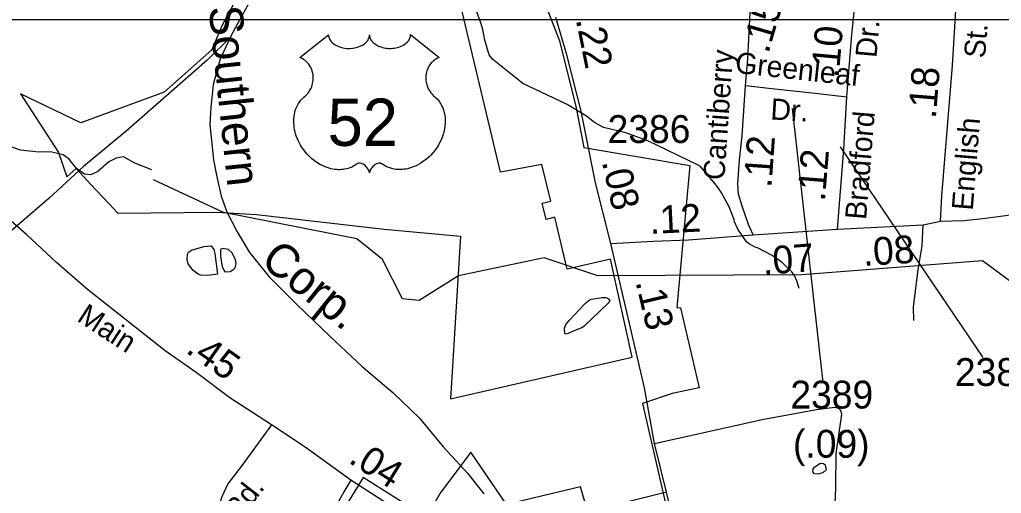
# Model space of a CAD drawing. Extents: x 1473865 to 1648260, y 639067 to 773536.
# Drawn here: x 1572849 to 1577256, y 676546 to 678674 of the extents above; entities that cross this region are included whole.
import ezdxf

# ---------------------------------------------------------------- set-up
doc = ezdxf.new("R2010")
doc.units = 0
for name, color, linetype in [('Exist Boundary Political City Limit New', 7, 'Continuous'), ('Exist Hydrographic Creek Single Shore', 7, 'Continuous'), ('Exist Hydrographic Misc Water Feature', 7, 'Continuous'), ('Exist Railroad Mainline', 7, 'Continuous'), ('Exist Railroad Mainline Label', 7, 'Continuous'), ('Exist Railroad Siding', 7, 'Continuous'), ('Exist Road Non-System Type 51', 7, 'Continuous'), ('Exist Road Non-System Type 51 Label', 7, 'Continuous'), ('Exist Road Primary US Attributed', 7, 'Continuous'), ('Exist Road Primary US Mileage Hundredths English Label', 7, 'Continuous'), ('Exist Road Primary US Shield CELL', 7, 'Continuous'), ('Exist Road Primary US Shield Number Label', 7, 'Continuous'), ('Exist Road Secondary Mileage Hundredths English Label', 7, 'Continuous'), ('Exist Road Secondary Type 51 Attributed', 7, 'Continuous'), ('Exist Road Secondary Type 51 Label', 7, 'Continuous'), ('Exist Road Secondary Type 51 Number Label', 7, 'Continuous'), ('Map Preparation Boundary City Limit Buffer Line', 7, 'Continuous'), ('Map Preparation Inset Cut Line', 7, 'Continuous')]:
    doc.layers.add(name, color=color, linetype=linetype)

msp = doc.modelspace()

# ---------------------------------------------------------------- linework, layer by layer
at = {"layer": 'Exist Boundary Political City Limit New'}
for points in [[(1575191.1, 678788.2), (1575271.8, 678579.4), (1575346.8, 678278.1), (1575381.9, 678098.8), (1575856.6, 678019.3), (1575799.1, 677381.2), (1575815.4, 677379.2), (1575899.5, 677020.1), (1575778, 676994.1), (1575644.1, 676949.3), (1575834.6, 676122.4)], [(1573826.4, 678778.2), (1573756.6, 678646.4), (1573712.2, 678537.6), (1573497.8, 678347.8), (1573123.2, 678210.8), (1572852.2, 678340.4), (1573022.5, 678077.4), (1573061.2, 677968.1), (1573102.2, 678005), (1573167.5, 677935.4), (1573249, 677848.6), (1573290.1, 677804.8), (1573733.4, 677809.7), (1573911.5, 677798.1), (1574484.9, 677732.2), (1574828, 677701.8), (1574783.1, 676971.3), (1575598.1, 677157.8), (1575501.8, 677597.7), (1575306.1, 677552.5), (1575251.1, 677786), (1575212.2, 677776.8), (1575195, 677849.8), (1575233.9, 677859), (1575192.5, 678022.6), (1575007, 677989.1)], [(1575007, 677989.1), (1574826.8, 678748.2)], [(1575394.9, 676477.9), (1575367.1, 676575), (1575034.2, 676495.4), (1574874.1, 676731.3), (1574736.9, 676547.2), (1574568, 676251.5)], [(1574561.4, 676509.2), (1574390.2, 676617.7), (1574269.9, 676419.6)]]:
    msp.add_lwpolyline(points, dxfattribs=at)
at = {"layer": 'Exist Hydrographic Creek Single Shore'}
msp.add_lwpolyline([(1579950.7, 677875.8), (1579674.7, 677838.7), (1579481.6, 677740.9), (1579006.6, 677730.7), (1578938.7, 677673), (1578870.7, 677556.2), (1578769.7, 677476.2), (1578543.6, 677421.8), (1578341.7, 677314.1), (1578132.7, 677285.6), (1577950.6, 677322.1), (1577841.6, 677298.1), (1577549.6, 677310.5), (1577170.7, 677590.6), (1576360.7, 677528.2), (1575443.7, 677523.7), (1575203.6, 677604), (1574818.7, 677523.3), (1574641.7, 677411.9), (1574566.7, 677420), (1574477.7, 677595.7), (1574362.6, 677690), (1573763.7, 677807.1), (1573449.6, 677954.6)], dxfattribs=at)
at = {"layer": 'Exist Hydrographic Misc Water Feature'}
for points in [[(1576347.7, 677466.5), (1576338.1, 677501), (1576326.4, 677525.1), (1576314.6, 677541.3), (1576273, 677581.8), (1576227.4, 677614.3), (1576163.7, 677647.1), (1576149.8, 677651.3), (1576119.9, 677667.6), (1576112, 677675.7), (1576072.7, 677732.1), (1576056.1, 677768.8), (1576057.1, 677772.3), (1576033.7, 677832.6), (1575998.4, 677899), (1575976.8, 677929.3), (1575923.5, 677993.9), (1575905.6, 678014.1), (1575891.8, 678022.3), (1575668.8, 678128.9), (1575569.3, 678166), (1575469.4, 678189.2), (1575429.7, 678211.7), (1575393.9, 678240.1), (1575306.6, 678293.1), (1575218.9, 678334.1), (1575107.5, 678387.4), (1574972.7, 678495), (1574956.9, 678515.2), (1574937.6, 678581.4), (1574928.2, 678629.6), (1574918.4, 678659.6), (1574883.6, 678758.1)], [(1573708.4, 677657.6), (1573720.7, 677641.6), (1573724.5, 677623.5), (1573737.3, 677531.2), (1573727.5, 677529.5), (1573693.4, 677523.9), (1573661.4, 677526.2), (1573649.5, 677530.4), (1573625.7, 677548.6), (1573606, 677576.9), (1573600.1, 677597), (1573602.4, 677620.9), (1573606.5, 677628.9), (1573620.6, 677638.7), (1573674.9, 677654.1), (1573708.4, 677657.6)], [(1573770.5, 677540.7), (1573793.6, 677542.7), (1573809.8, 677552.5), (1573815.9, 677558.4), (1573820.1, 677578.4), (1573818.2, 677594.4), (1573802.5, 677626.6), (1573786.7, 677640.8), (1573758.7, 677645.1), (1573750.7, 677641.2), (1573750.3, 677611.2), (1573757.8, 677563.1), (1573770.5, 677540.7)], [(1575340.5, 677277.3), (1575303.2, 677261), (1575296.5, 677263.3), (1575295.5, 677266.7), (1575294.5, 677282.4), (1575294.5, 677287.5), (1575295.8, 677292.5), (1575298.6, 677299.7), (1575306.6, 677312), (1575316.4, 677324.3), (1575384, 677395.7), (1575389.8, 677401.2), (1575394.3, 677405.1), (1575397.7, 677407.9), (1575403.3, 677411.8), (1575414.1, 677417.8), (1575454.1, 677424), (1575463.6, 677425), (1575480.4, 677425.3), (1575488.2, 677423), (1575495.5, 677418.9), (1575497.6, 677412.2), (1575490.8, 677400.5), (1575383.4, 677296.4), (1575375.4, 677290.4), (1575340.5, 677277.3)], [(1576442.7, 676681.5), (1576457.1, 676679.6), (1576465, 676673.5), (1576468.8, 676651.4), (1576454.7, 676637.6), (1576432.5, 676631.8), (1576416.5, 676634), (1576408.6, 676642.1), (1576410.8, 676656.1), (1576416.9, 676664), (1576442.7, 676681.5)]]:
    msp.add_lwpolyline(points, dxfattribs=at)
at = {"layer": 'Exist Railroad Mainline'}
for points in [[(1573470.9, 680271.4), (1573544.6, 680244.7), (1573663.8, 680173.2), (1573745.1, 680106.4), (1573836.3, 680015.3), (1573919.2, 679908.4), (1573982.2, 679809.6), (1574028.9, 679697), (1574056, 679610.8), (1574075.1, 679524.6), (1574087.9, 679418.3), (1574089, 679324.2), (1574084.1, 679238.3), (1574067.4, 679162.4), (1574044.6, 679094.6), (1574003.5, 679003.2), (1573930.1, 678863.8), (1573876.8, 678744.5), (1573829.9, 678661), (1573793.1, 678593.3)], [(1573793.1, 678593.3), (1573748.2, 678495.7), (1573717, 678382.1), (1573706.4, 678280.9), (1573703, 678202.3), (1573719.6, 678044.7), (1573734.5, 677967.8), (1573753.7, 677881.5), (1573778.9, 677811.2), (1573825.7, 677721.2), (1573881.1, 677628), (1573969.3, 677519.2), (1574092.7, 677393.6), (1574243.2, 677249.9), (1574387.8, 677114.4), (1574524.7, 676998.7), (1574643.4, 676883.3), (1574752, 676754), (1574858.9, 676636.8), (1574931.9, 676544.1)]]:
    msp.add_lwpolyline(points, dxfattribs=at)
at = {"layer": 'Exist Railroad Siding'}
msp.add_lwpolyline([(1573793.1, 678593.3), (1573690.1, 678492.5), (1573520.5, 678342.3), (1573326.6, 678172.5), (1573134.9, 678014.5), (1572981.2, 677872.1), (1572817.7, 677731.9), (1572702.7, 677637.2), (1572613.9, 677558.2), (1572533.2, 677505), (1572434.7, 677453.9), (1572342.3, 677415), (1572268.5, 677367.8), (1572158.4, 677344.3), (1572073.4, 677340), (1572011.3, 677336.6), (1571909.4, 677343.9), (1571701.5, 677362.1), (1571503.5, 677376.3), (1571347.7, 677388.1), (1571241.7, 677391.2), (1571167.8, 677418.1), (1571106.2, 677458.8), (1571056.8, 677511.4)], dxfattribs=at)
at = {"layer": 'Exist Road Non-System Type 51'}
for points in [[(1573442.4, 677999.1), (1573366.6, 678029.6), (1573314.7, 678058.1), (1573282.8, 678052.3), (1573248.6, 678034.6), (1573200.3, 677991), (1573168, 677977.2), (1573140, 677979.6), (1573104.4, 678005.9), (1573072.6, 678046.2), (1573044.8, 678066.3), (1572992.8, 678078.8), (1572920.8, 678079.4), (1572852.9, 678088), (1572771, 678116.7), (1572695.3, 678139.4), (1572643.3, 678163.7), (1572607.5, 678194), (1572553.2, 678256.3), (1572525.4, 678270.7), (1572482.3, 678273.2), (1572424.1, 678255.7)], [(1576862.3, 677321.7), (1576861.3, 677383.8), (1576881.9, 677549.4), (1576899.5, 677657.1), (1576904, 677752.1)], [(1575698.4, 676770.5), (1576181.4, 676877.8), (1576426, 676922.3), (1576508.3, 676933.1), (1576528.2, 676926.7), (1576535.3, 676915.9), (1576537.8, 676900.5), (1576513.1, 676724.9), (1576510.8, 676572.8), (1576504.4, 676422.9), (1576479.5, 676231.1), (1576480.4, 676159.1), (1576509.3, 675964.6), (1576514.4, 675900.4), (1576489.3, 675826.9), (1576450.5, 675777.5), (1576433.8, 675733.6), (1576425, 675683.8)], [(1573979.5, 676854.1), (1573848.2, 676673), (1573783.5, 676589.5), (1573757, 676529.8), (1573737.7, 676470.2), (1573735.8, 676425.1), (1573724.2, 676315.8)], [(1574336.1, 676605.7), (1574309, 676559.6), (1574260.3, 676475.6), (1574228.2, 676405.6), (1574203.7, 676343.9), (1574191.2, 676277.9), (1574173.6, 676143), (1574168.2, 676021.1), (1574162.9, 675481.9), (1574155.5, 675316), (1574144.6, 675179.9), (1574121.6, 675064.2)], [(1575753, 676551.7), (1575591.3, 676510.4), (1575435.1, 676475.5), (1575324.8, 676440.5)]]:
    msp.add_lwpolyline(points, dxfattribs=at)
at = {"layer": 'Exist Road Primary US Attributed'}
for points in [[(1575502, 677667.9), (1575434.3, 677941.2), (1575369.2, 678262.3), (1575305.1, 678515.3), (1575255.7, 678684.2)], [(1576045.4, 675256.6), (1576026.3, 675320.8), (1576001.9, 675453), (1575966.8, 675616), (1575929.6, 675792.6), (1575865.6, 676063.6), (1575796.4, 676373), (1575753, 676551.7), (1575698.4, 676770.5), (1575654.2, 677019.3), (1575502, 677667.9)]]:
    msp.add_lwpolyline(points, dxfattribs=at)
at = {"layer": 'Exist Road Primary US Shield CELL'}
msp.add_lwpolyline([(1574235.3, 678606), (1574235.7, 678600.7), (1574237, 678594.4), (1574237.9, 678591.1), (1574240.9, 678584.9), (1574245.8, 678577.5), (1574252.6, 678570.3), (1574260.2, 678564), (1574265.4, 678560.6), (1574274.2, 678555.9), (1574284.1, 678551.7), (1574295.2, 678548.6), (1574306.5, 678546.3), (1574318.9, 678544.9), (1574331.1, 678544.7), (1574344.4, 678545.7), (1574358.9, 678548.5), (1574365.7, 678550.2), (1574373.2, 678552.8), (1574380.2, 678555.7), (1574387.9, 678559.8), (1574394, 678563.7), (1574398.8, 678567.2), (1574405.7, 678573.8), (1574411.1, 678580.5), (1574413.4, 678584.3), (1574415.4, 678588), (1574418.1, 678595.7), (1574418.8, 678599.2), (1574419.4, 678606.3), (1574419.8, 678600.3), (1574420.4, 678596.6), (1574421.4, 678592.9), (1574422.9, 678589.1), (1574425.7, 678583.6), (1574428.7, 678579), (1574434.4, 678572.3), (1574438, 678568.9), (1574441.3, 678566.3), (1574450, 678560.3), (1574460.2, 678555.1), (1574465.2, 678552.9), (1574470.4, 678551.1), (1574476.9, 678549.1), (1574483.7, 678547.5), (1574490.4, 678546.3), (1574497.2, 678545.4), (1574504.2, 678544.8), (1574509.9, 678544.7), (1574516.9, 678544.8), (1574523.3, 678545.1), (1574529.9, 678545.9), (1574537.2, 678547.1), (1574543.1, 678548.4), (1574550.8, 678550.5), (1574557.8, 678553), (1574564, 678555.6), (1574571.9, 678559.8), (1574578.4, 678563.8), (1574583.1, 678567.6), (1574588.7, 678572.8), (1574594, 678578.9), (1574597.1, 678583.4), (1574599.4, 678588.1), (1574601.4, 678592.9), (1574602.7, 678598.1), (1574603.3, 678602.6), (1574603.4, 678606.4), (1574732, 678504), (1574729, 678502.8), (1574722, 678499.4), (1574716.4, 678496.1), (1574707.6, 678489.9), (1574703.8, 678486.5), (1574700, 678482.9), (1574696.5, 678479.1), (1574693.4, 678475.5), (1574689.7, 678470.4), (1574686.3, 678465.2), (1574683.1, 678459.5), (1574680.7, 678454.6), (1574676.7, 678444.2), (1574674.8, 678437.7), (1574673.6, 678432.1), (1574672.1, 678420.7), (1574671.7, 678415.2), (1574671.7, 678409.8), (1574672, 678404.1), (1574672.6, 678398.6), (1574673.5, 678392.9), (1574674.5, 678387.9), (1574676.1, 678381.8), (1574678.3, 678374.6), (1574681.1, 678367.7), (1574687, 678356.5), (1574694.6, 678345.1), (1574700, 678338.8), (1574705.3, 678333.3), (1574713.2, 678326.6), (1574717.5, 678322.8), (1574722.5, 678317.9), (1574730.5, 678308.5), (1574733.8, 678304.1), (1574737.1, 678299.2), (1574740.1, 678294.1), (1574743.2, 678288.6), (1574745.6, 678283.8), (1574750.1, 678272.8), (1574753.4, 678262.1), (1574754.9, 678256.5), (1574757.3, 678243.8), (1574758.2, 678237.6), (1574759.2, 678225.3), (1574759.3, 678210.4), (1574758.1, 678196.3), (1574755.5, 678179.8), (1574753.3, 678169.9), (1574749.9, 678158.4), (1574746.6, 678148.5), (1574740.7, 678133.8), (1574735.5, 678123.2), (1574728.8, 678110.7), (1574724.1, 678103.2), (1574718.7, 678095.1), (1574712, 678085.9), (1574704.1, 678076), (1574694.6, 678065.6), (1574686.9, 678057.9), (1574676.9, 678048.9), (1574670.8, 678043.9), (1574662.2, 678037.4), (1574650.3, 678029.5), (1574638.6, 678022.7), (1574628.7, 678017.6), (1574619.9, 678013.8), (1574608.5, 678009.5), (1574589.5, 678004.3), (1574582.6, 678002.8), (1574574.4, 678001.6), (1574566.7, 678000.8), (1574559.3, 678000.4), (1574549.2, 678000.4), (1574539.3, 678001.1), (1574529.9, 678002.5), (1574520.1, 678004.6), (1574509.8, 678007.6), (1574500.5, 678011.2), (1574491.1, 678015.9), (1574475.2, 678025.9), (1574470.6, 678028.3), (1574468, 678029), (1574461.8, 678029.3), (1574456.1, 678028.1), (1574450.1, 678025.8), (1574446.6, 678023.9), (1574441.8, 678020.7), (1574438.2, 678017.9), (1574433.8, 678013.7), (1574430.7, 678010.2), (1574428.4, 678007.4), (1574423.9, 678000.4), (1574422.4, 677997), (1574420.7, 677992.7), (1574419.2, 677986.3), (1574417.2, 677994.4), (1574414.8, 677999.7), (1574412.1, 678004.3), (1574409.3, 678008.3), (1574404.8, 678013.4), (1574400.7, 678017.3), (1574395.9, 678021.3), (1574390.7, 678024.4), (1574386.6, 678026.5), (1574382.8, 678028), (1574378.1, 678029.1), (1574374.4, 678029.4), (1574371.2, 678029.3), (1574367, 678028.4), (1574361.1, 678024.2), (1574355.6, 678020.4), (1574349.6, 678016.6), (1574342.5, 678012.8), (1574337.3, 678010.4), (1574331, 678008), (1574323.7, 678005.5), (1574315.8, 678003.5), (1574307.7, 678001.9), (1574300.6, 678000.8), (1574292.9, 678000.1), (1574286, 677999.8), (1574278.8, 677999.9), (1574272, 678000.5), (1574264.2, 678001.1), (1574254.5, 678002.6), (1574246.4, 678004.4), (1574237.9, 678006.7), (1574229.2, 678009.4), (1574219.8, 678013), (1574208.1, 678018.1), (1574200, 678022.3), (1574187.2, 678029.6), (1574172.1, 678040), (1574160.8, 678049.2), (1574152.5, 678056.8), (1574140.2, 678069.2), (1574133.1, 678077.4), (1574121.8, 678091.9), (1574114.6, 678102.5), (1574109.9, 678110.3), (1574103.1, 678122.7), (1574099.3, 678130.5), (1574094.5, 678141.9), (1574090.6, 678152.4), (1574087.4, 678162.2), (1574085.7, 678168.5), (1574083.3, 678179.6), (1574081.8, 678187.4), (1574080.4, 678198.1), (1574079.6, 678209.4), (1574079.4, 678219.8), (1574079.7, 678228.5), (1574080.7, 678238.6), (1574082.4, 678249.3), (1574084.4, 678258.5), (1574086.3, 678265.1), (1574089, 678273.2), (1574092.6, 678282.1), (1574096.9, 678290.6), (1574100.9, 678297.6), (1574106, 678305.2), (1574111.1, 678311.7), (1574117.6, 678318.8), (1574124.5, 678325.4), (1574130.7, 678330.5), (1574138.2, 678337.8), (1574142, 678342.2), (1574146.7, 678348.3), (1574150.4, 678354), (1574153.4, 678359.1), (1574157.3, 678366.6), (1574159.7, 678372.3), (1574162.6, 678380.9), (1574164.1, 678387), (1574165.6, 678394.8), (1574166.6, 678402.2), (1574167, 678411.4), (1574166.8, 678419), (1574165.8, 678427.9), (1574164.1, 678436.4), (1574162.1, 678443.8), (1574158.9, 678452.3), (1574156, 678458.6), (1574151, 678467), (1574145.6, 678474.8), (1574139.9, 678481.2), (1574134.2, 678486.9), (1574128.7, 678491.2), (1574123.5, 678494.9), (1574117, 678498.9), (1574110.7, 678502), (1574106.7, 678503.6)], close=True, dxfattribs=at)
at = {"layer": 'Exist Road Secondary Type 51 Attributed'}
msp.add_line((1576142, 677706.6), (1576519.7, 677732.1), dxfattribs=at)
for points in [[(1576982.4, 677768.7), (1577088.5, 677771.2), (1577184.5, 677781.6), (1577296.9, 677797.8), (1577375.2, 677820.6), (1577474, 677857), (1577587, 677923.4), (1578157.7, 678344.4), (1578372.4, 678511.2), (1578767, 678799), (1578977.5, 678965.8), (1578981.2, 678968.6)], [(1576106.8, 678378.6), (1576118.2, 678497.2), (1576125.3, 678647.4), (1576128.8, 678733.5), (1576128.8, 678832.8)], [(1576561.8, 678326.8), (1576584.7, 678607), (1576604, 678794.1)], [(1576982.4, 677768.7), (1576988.9, 677881.8), (1577035.9, 678467.3), (1577046.6, 678641.2), (1577050.8, 678716.6)], [(1576142, 677706.6), (1576120.7, 677753.5), (1576091.9, 677835.9), (1576075.2, 677890.2), (1576072.6, 677936.8), (1576079.6, 678044.8), (1576091.9, 678152), (1576106.8, 678378.6)], [(1576106.8, 678378.6), (1576226, 678364), (1576419.9, 678343.1), (1576561.8, 678326.8)], [(1576519.7, 677732.1), (1576547.8, 678092.2), (1576561.8, 678326.8)], [(1575161.9, 676054.7), (1574960.7, 676199.6), (1574644.4, 676406.2), (1574336.1, 676605.7), (1574130.7, 676752.8), (1573979.5, 676854.1), (1573792.5, 676975.7), (1573641.3, 677089), (1573502, 677186.1), (1573154, 677461.2), (1573015, 677582.5), (1572881.8, 677707.6), (1572774.7, 677800.4), (1572691.2, 677881.2), (1572528.8, 678078.7)], [(1576519.7, 677732.1), (1576904, 677752.1), (1576982.4, 677768.7)], [(1575502, 677667.9), (1575694, 677678.5), (1575851.2, 677685.5), (1576142, 677706.6)]]:
    msp.add_lwpolyline(points, dxfattribs=at)
at = {"layer": 'Exist Road Secondary Type 51 Number Label'}
for p, q in [((1576316.6, 678275.2), (1576454.1, 677043.2)), ((1576531.8, 678101.8), (1577171.8, 677156.9))]:
    msp.add_line(p, q, dxfattribs=at)
at = {"layer": 'Map Preparation Boundary City Limit Buffer Line'}
for points in [[(1575191.1, 678788.2), (1575271.8, 678579.4), (1575346.8, 678278.1), (1575381.9, 678098.8), (1575856.6, 678019.3), (1575799.1, 677381.2), (1575815.4, 677379.2), (1575899.5, 677020.1), (1575778, 676994.1), (1575644.1, 676949.3), (1575834.6, 676122.4)], [(1573826.4, 678778.2), (1573756.6, 678646.4), (1573712.2, 678537.6), (1573497.8, 678347.8), (1573123.2, 678210.8), (1572852.2, 678340.4), (1573022.5, 678077.4), (1573061.2, 677968.1), (1573102.2, 678005), (1573167.5, 677935.4), (1573249, 677848.6), (1573290.1, 677804.8), (1573733.4, 677809.7), (1573911.5, 677798.1), (1574484.9, 677732.2), (1574828, 677701.8), (1574783.1, 676971.3), (1575598.1, 677157.8), (1575501.8, 677597.7), (1575306.1, 677552.5), (1575251.1, 677786), (1575212.2, 677776.8), (1575195, 677849.8), (1575233.9, 677859), (1575192.5, 678022.6), (1575007, 677989.1)], [(1575007, 677989.1), (1574826.8, 678748.2)], [(1575394.9, 676477.9), (1575367.1, 676575), (1575034.2, 676495.4), (1574874.1, 676731.3), (1574736.9, 676547.2), (1574568, 676251.5)], [(1574561.4, 676509.2), (1574390.2, 676617.7), (1574269.9, 676419.6)]]:
    msp.add_lwpolyline(points, dxfattribs=at)
at = {"layer": 'Map Preparation Inset Cut Line'}
for points in [[(1530807.2, 678673.7), (1530807.2, 722115.9), (1605695.7, 722115.9), (1605695.7, 695030), (1593323.3, 695030), (1593323.3, 678673.7), (1530807.2, 678673.7)], [(1544130.8, 639067.3), (1606587.1, 639067.3), (1606587.1, 678673.7), (1544130.8, 678673.7), (1544130.8, 639067.3)]]:
    msp.add_lwpolyline(points, dxfattribs=at)

# ---------------------------------------------------------------- texts
at = {"layer": 'Exist Railroad Mainline Label'}
for s, rotation, p in [('Southern', 276.021, (1573696.9, 678729.3)), ('Corp.', 321.2184, (1573923.7, 677578.9))]:
    msp.add_text(s, height=150, rotation=rotation, dxfattribs=at).set_placement(p)
at = {"layer": 'Exist Road Non-System Type 51 Label'}
msp.add_text('Rd.', height=95, rotation=52.2345, dxfattribs=at).set_placement((1573831.7, 676416.2))
at = {"layer": 'Exist Road Primary US Mileage Hundredths English Label'}
for s, rotation, p in [('.22', 281.3003, (1575345.1, 678674.6)), ('.08', 282.6696, (1575461.6, 678035.8)), ('.13', 283.3024, (1575612.8, 677496.4))]:
    msp.add_text(s, height=125, rotation=rotation, dxfattribs=at).set_placement(p)
at = {"layer": 'Exist Road Primary US Shield Number Label'}
msp.add_text('52', height=212.5, dxfattribs=at).set_placement((1574231.1, 678106.7))
at = {"layer": 'Exist Road Secondary Mileage Hundredths English Label'}
for s, rotation, p in [('.15', 73.6873, (1576209.4, 678518)), ('.10', 84.9815, (1576524.9, 678409.4)), ('.18', 85.4061, (1576961.2, 678226.3)), ('.12', 86.0564, (1576223.6, 677916.7)), ('.12', 85.3666, (1576463.3, 677855.4)), ('.12', 2.8515, (1575678.5, 677710.9)), ('.08', 3.6997, (1576637.1, 677567)), ('.07', 4.4625, (1576186.8, 677527)), ('.45', 324.9844, (1573589.8, 677181.1)), ('(.09)', 359.6564, (1576319.9, 676707.2)), ('.04', 327.8428, (1574319.9, 676686.9))]:
    msp.add_text(s, height=125, rotation=rotation, dxfattribs=at).set_placement(p)
at = {"layer": 'Exist Road Secondary Type 51 Label'}
for s, rotation, p in [('Dr.', 85.0081, (1576694.7, 678500.4)), ('St.', 85.4061, (1577182.3, 678498.5)), ('Cantiberry', 86.0564, (1576011.8, 677950.9)), ('Greenleaf', 353.8406, (1576057.9, 678434.9)), ('Dr.', 356.5682, (1576217.4, 678225.8)), ('Bradford', 85.3666, (1576648.4, 677772.9)), ('English', 85.4061, (1577127.1, 677814.6)), ('Main', 326.9624, (1573101.2, 677323.2))]:
    msp.add_text(s, height=95, rotation=rotation, dxfattribs=at).set_placement(p)
at = {"layer": 'Exist Road Secondary Type 51 Number Label'}
for s, p in [('2386', (1575488, 678119.8)), ('2388', (1577047, 677028.4)), ('2389', (1576308.5, 676927.1))]:
    msp.add_text(s, height=125, dxfattribs=at).set_placement(p)

doc.saveas('drawing.dxf')
